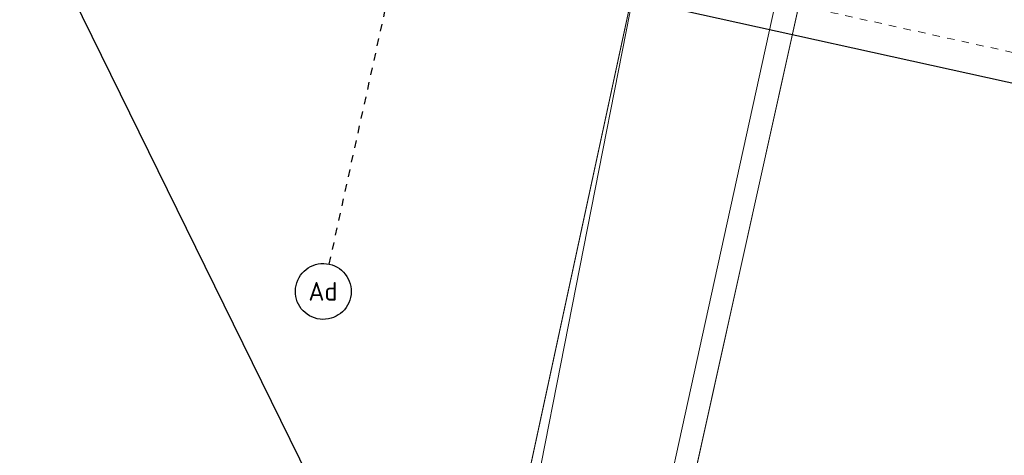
# Model space of a CAD drawing. Header units: metres. Extents: x 250001 to 257773, y 598992 to 609118.
# Tile 513 of 1056: x 254944 to 254958, y 601161 to 601167. Entities that reach past the tile are written whole.
import ezdxf
from ezdxf import colors
from ezdxf.entities.mleader import LeaderData, LeaderLine
from ezdxf.math import Vec2, Vec3

# ---------------------------------------------------------------- set-up
doc = ezdxf.new("R2010")
doc.units = ezdxf.units.M
doc.linetypes.add('XX-HIDDEN', pattern=[4, 2, -2])
doc.linetypes.add('XX-STRAMIEN', pattern=[16, 10, -2, 2, -2])
for name, color, linetype, lineweight in [('B-WE-GR-GRAS-GV', 252, 'Continuous', 13), ('B-WE-GW-GRONDWERKLIJN_KRUIN-G', 252, 'Continuous', 18), ('B-WE-GW-TALUD_KRUIN-G', 252, 'Continuous', 18), ('N-CO-BC-BETONVORM-G', 50, 'Continuous', 25), ('N-CO-BC-BETONVORM-GN', 7, 'XX-HIDDEN', 18), ('N-WE-VH-VERHARDING_HALFVERHARDING-A', 252, 'Continuous', 18), ('X-XX-AL-AANKLEDING-T25', 7, 'Continuous', 25), ('X-XX-AL-REFERENTIE-G', 7, 'Continuous', 18), ('X_XX_AL_STRAMIENLIJN_G-1', 7, 'Continuous', 25), ('X_XX_AL_STRAMIENLIJN_G-2', 7, 'Continuous', 50), ('X_XX_AL_STRAMIENLIJN_G-3', 7, 'XX-STRAMIEN', 25)]:
    doc.layers.add(name, color=color, linetype=linetype, lineweight=lineweight)
doc.styles.add('NLCS-ISO', font='NLCS-ISO.ttf')
doc.styles.add('NLCS-ISO-ANNOTATIEF-T25', font='NLCS-ISO.ttf', dxfattribs={"height": 2.5})

# ---------------------------------------------------------------- blocks, each defined once
blk = doc.blocks.new('BS2021-132-Xref-inmeting-2d-20210906')
at = {"layer": 'B-WE-GW-GRONDWERKLIJN_KRUIN-G'}
for points in [[(254939.658, 601108.228), (254940.862, 601112.582), (254942.066, 601116.936), (254942.567, 601119.383), (254942.771, 601120.379), (254943.477, 601123.821), (254944.183, 601127.264), (254945.242, 601132.005), (254946.301, 601136.745), (254947.239, 601141.328), (254948.177, 601145.91), (254948.926, 601149.185), (254949.674, 601152.46), (254950.423, 601155.734), (254951.195, 601159.675), (254951.967, 601163.615), (254952.74, 601167.555), (254953.675, 601171.88), (254954.61, 601176.205), (254955.545, 601180.53), (254956.48, 601184.855), (254957.44, 601189.664)], [(254959.861, 601190.572), (254958.76, 601185.841), (254957.66, 601181.109), (254956.679, 601176.645), (254955.698, 601172.18), (254954.717, 601167.716), (254953.737, 601163.251), (254952.756, 601158.787), (254951.775, 601154.322), (254950.686, 601149.507), (254949.597, 601144.691), (254948.508, 601139.875), (254947.419, 601135.059), (254946.727, 601131.695), (254946.034, 601128.331), (254945.342, 601124.967), (254944.65, 601121.603), (254944.118, 601119.019), (254943.958, 601118.239), (254943.265, 601114.875), (254942.573, 601111.511)]]:
    blk.add_lwpolyline(points, dxfattribs=at)
blk = doc.blocks.new('BS2021-132-Xref-BGT-GRIJS-20210617-aangepast')
at = {"layer": 'B-WE-GR-GRAS-GV', "flags": 128}
for points in [[(254976.819, 601319.758), (254933.271, 601121.875), (254942.193, 601119.878), (254945.617, 601135.524), (254950.45, 601156.987), (254955.045, 601178.285), (254960.804, 601205.905), (254965.333, 601227.434), (254968.143, 601241.151), (254969.784, 601248.981), (254972.739, 601262.666)], [(254972.739, 601262.666), (254969.784, 601248.981), (254968.143, 601241.151), (254965.333, 601227.434), (254960.804, 601205.905), (254955.045, 601178.285), (254950.45, 601156.987), (254945.617, 601135.524), (254942.193, 601119.878), (254944.328, 601119.4), (254960.959, 601194.428), (254979.955, 601280.798)]]:
    blk.add_lwpolyline(points, dxfattribs=at)
blk.add_lwpolyline([(254992.906, 601328.328), (254988.201, 601317.658), (254987.65, 601313.872), (254983.077, 601292.717), (254979.955, 601280.798), (254960.959, 601194.428), (254944.328, 601119.4), (254949.393, 601118.266), (254957.601, 601154.289), (254971.475, 601220.413), (254980.373, 601261.242), (254987.989, 601296.864), (254993.169, 601322.998)], close=True, dxfattribs=at)
at = {"layer": 'B-WE-GW-TALUD_KRUIN-G', "flags": 128}
blk.add_lwpolyline([(254942.193, 601119.878), (254945.617, 601135.524), (254950.45, 601156.987), (254955.045, 601178.285), (254960.804, 601205.905), (254965.333, 601227.434), (254968.143, 601241.151), (254969.784, 601248.981), (254972.739, 601262.666)], dxfattribs=at)
blk = doc.blocks.new('Grid - 5_0_Bubble-119038-WCS_N_A_P_ Copy 1')
at = {"layer": 'X_XX_AL_STRAMIENLIJN_G-1'}
blk.add_ellipse((0, 0), major_axis=(7.5, 0), ratio=1, dxfattribs=at)
blk = doc.blocks.new('Getijdenduiker_RD')
at = {"layer": 'N-CO-BC-BETONVORM-G'}
blk.add_line((254952810, 601167180), (254979521, 601161302), dxfattribs=at)
at = {"layer": 'N-CO-BC-BETONVORM-GN'}
blk.add_line((254952407, 601167678), (254979997, 601161607), dxfattribs=at)
at = {"layer": 'X_XX_AL_STRAMIENLIJN_G-3'}
blk.add_line((254948603, 601163654), (254951081, 601174912), dxfattribs=at)
at = {"layer": 'X_XX_AL_STRAMIENLIJN_G-1', "xscale": 49.99999999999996, "yscale": 49.99999999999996, "zscale": 49.99999999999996, "rotation": 347.5889999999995}
blk.add_blockref('Grid - 5_0_Bubble-119038-WCS_N_A_P_ Copy 1', (254948523, 601163288), dxfattribs=at)
at = {"layer": 'X_XX_AL_STRAMIENLIJN_G-2', "insert": (254948324, 601163414), "char_height": 250, "width": 485.02, "attachment_point": 1, "style": 'NLCS-ISO'}
blk.add_mtext('Ad', dxfattribs=at)

msp = doc.modelspace()

# ---------------------------------------------------------------- hatches: boundary and pattern name
at = {"layer": 'N-WE-VH-VERHARDING_HALFVERHARDING-A'}
h = msp.add_hatch(dxfattribs=at)
h.set_pattern_fill('AVH-HALFVERHARDING-SO', color=256, pattern_type=2)
h.set_pattern_definition([(50, (254847.808, 601253.6878), (3.5863, -0.31376), [0.375, -4.125]), (355, (254847.808, 601253.688), (-0.693757, 3.76096), [0.3, -3.3]), (100.4514, (254848.107, 601253.6617), (2.892547, 3.4472), [0.3187, -3.50571]), (46.1842, (254847.808, 601254.688), (5.336205, -0.827595), [0.5625, -6.1875]), (96.6356, (254848.253, 601254.619), (4.67331, 4.87059), [0.47805, -5.25856]), (351.1842, (254847.808, 601254.688), (4.67331, 4.87059), [0.45, -4.95]), (21, (254848.308, 601254.4378), (2.984535, -2.013094), [0.375, -4.125]), (326, (254848.308, 601254.438), (1.216577, 3.62575), [0.3, -3.3]), (71.4514, (254848.557, 601254.27), (4.201113, 1.61265), [0.3187, -3.50571]), (37.5, (254847.8081, 601253.6878), (0.060799, 1.664469), [0, -3.26, 0, -3.35, 0, -3.3125]), (7.5, (254847.8081, 601253.6878), (1.315348, 1.972059), [0, -1.91, 0, -3.185, 0, -1.2625]), (327.5, (254846.6931, 601253.6878), (2.669112, -0.112774), [0, -1.25, 0, -3.9, 0, -5.175]), (317.5, (254846.193, 601253.6878), (2.91593, 0.500525), [0, -1.625, 0, -2.59, 0, -3.675])])
edge = h.paths.add_edge_path()
edge.add_line((254940.453, 601403.428), (254953.354, 601350.437))
edge.add_line((254953.354, 601350.437), (254909.724, 601236.445))
edge.add_line((254909.724, 601236.445), (254860.942, 601247.384))
edge.add_line((254860.942, 601247.384), (254858.098, 601234.699))
edge.add_line((254858.098, 601234.699), (254835.655, 601239.732))
edge.add_line((254835.655, 601239.732), (254832.373, 601225.095))
edge.add_line((254832.373, 601225.095), (254827.997, 601205.58))
edge.add_line((254827.997, 601205.58), (254825.07, 601206.236))
edge.add_line((254825.07, 601206.236), (254814.998, 601161.32))
edge.add_arc((254839.392, 601155.85), 25, 167.3609, 205.6595)
edge.add_line((254816.857, 601145.024), (254830.669, 601116.272))
edge.add_arc((254853.204, 601127.098), 25, 205.6595, 227.8988)
edge.add_line((254836.443, 601108.549), (254908.727, 601043.233))
edge.add_line((254908.727, 601043.233), (254908.681, 601043.024))
edge.add_line((254908.681, 601043.024), (254907.645, 601038.26))
edge.add_line((254907.645, 601038.26), (254907.388, 601037.1))
edge.add_line((254907.388, 601037.1), (254905.454, 601042.146))
edge.add_line((254905.454, 601042.146), (254833.994, 601106.718))
edge.add_arc((254850.755, 601125.267), 25, 205.6595, 227.8988, ccw=False)
edge.add_line((254828.221, 601114.442), (254813.003, 601146.119))
edge.add_arc((254835.538, 601156.944), 25, 167.3609, 205.6595, ccw=False)
edge.add_line((254811.144, 601162.414), (254823.355, 601216.869))
edge.add_arc((254798.96, 601222.339), 25, 347.3609, 437.3609)
edge.add_line((254804.431, 601246.734), (254797.6, 601248.265))
edge.add_line((254797.6, 601248.265), (254798.913, 601254.12))
edge.add_line((254798.913, 601254.12), (254820.38, 601249.306))
edge.add_arc((254822.568, 601259.064), 10, 257.3609, 347.3609)
edge.add_line((254832.326, 601256.876), (254837.577, 601280.294))
edge.add_line((254837.577, 601280.294), (254866.85, 601273.73))
edge.add_line((254866.85, 601273.73), (254862.036, 601252.263))
edge.add_line((254862.036, 601252.263), (254885.508, 601247))
edge.add_arc((254890.978, 601271.394), 25, 257.3609, 339.0559)
edge.add_line((254914.326, 601262.457), (254945.341, 601343.491))
edge.add_arc((254921.993, 601352.427), 25, 339.0559, 373.6831)
edge.add_line((254946.283, 601358.341), (254935.724, 601401.715))
edge.add_line((254935.724, 601401.715), (254940.453, 601403.428))

# ---------------------------------------------------------------- block references
at = {"xscale": 0.001, "yscale": 0.001, "zscale": 0.001}
msp.add_blockref('Getijdenduiker_RD', (0, 0), dxfattribs=at)
at = {"layer": 'X-XX-AL-REFERENTIE-G'}
for name in ['BS2021-132-Xref-BGT-GRIJS-20210617-aangepast', 'BS2021-132-Xref-inmeting-2d-20210906']:
    msp.add_blockref(name, (0, 0), dxfattribs=at)

# ---------------------------------------------------------------- next in the draw order: leaders
at = {"layer": 'X-XX-AL-AANKLEDING-T25'}
ml = msp.add_multileader_mtext('Standard', dxfattribs=at)
ml.set_content('Getijdenduiker', color=256, style='NLCS-ISO-ANNOTATIEF-T25')
ml.set_leader_properties(color=256, linetype='ByLayer', lineweight=-1)
ml.build(insert=Vec2(0, 0))
ml.multileader.update_dxf_attribs({"text_left_attachment_type": 5, "text_right_attachment_type": 5, "dogleg_length": 2.5, "arrow_head_size": 1.25, "scale": 0.5})
ctx = ml.context
ctx.base_point, ctx.scale, ctx.char_height, ctx.arrow_head_size, ctx.landing_gap_size, ctx.plane_origin = Vec3(254954.735, 601150.297), 0.5, 1.25, 1.25, 0.45, Vec3(254975.407, 601164.409)
ctx.left_attachment, ctx.right_attachment = 5, 5
notes = []
notes.append((ctx, [(1, (1, 1, 0), (254953.485, 601150.297), (1, 0), 1.25, [(0, [(254943.047, 601171.53)], 0, [])])]))
ctx.mtext.insert, ctx.mtext.flow_direction = Vec3(254955.185, 601151.922), 5
ctx.mtext.has_bg_fill, ctx.mtext.bg_color, ctx.mtext.bg_scale_factor, ctx.mtext.bg_transparency, ctx.mtext.use_window_bg_color = 1, -1027028792, 1.5, 0, 1
for ctx, leaders in notes:
    for number, flags, end, landing, length, lines in leaders:
        leader = LeaderData()
        leader.index, (leader.has_last_leader_line, leader.has_dogleg_vector, leader.attachment_direction) = number, flags
        leader.last_leader_point, leader.dogleg_vector, leader.dogleg_length = Vec3(end), Vec3(landing), length
        for number, points, colour, breaks in lines:
            line = LeaderLine()
            line.index, line.vertices, line.color, line.breaks = number, Vec3.list(points), colors.encode_raw_color(colour), breaks
            leader.lines.append(line)
        ctx.leaders.append(leader)

doc.saveas('drawing.dxf')
